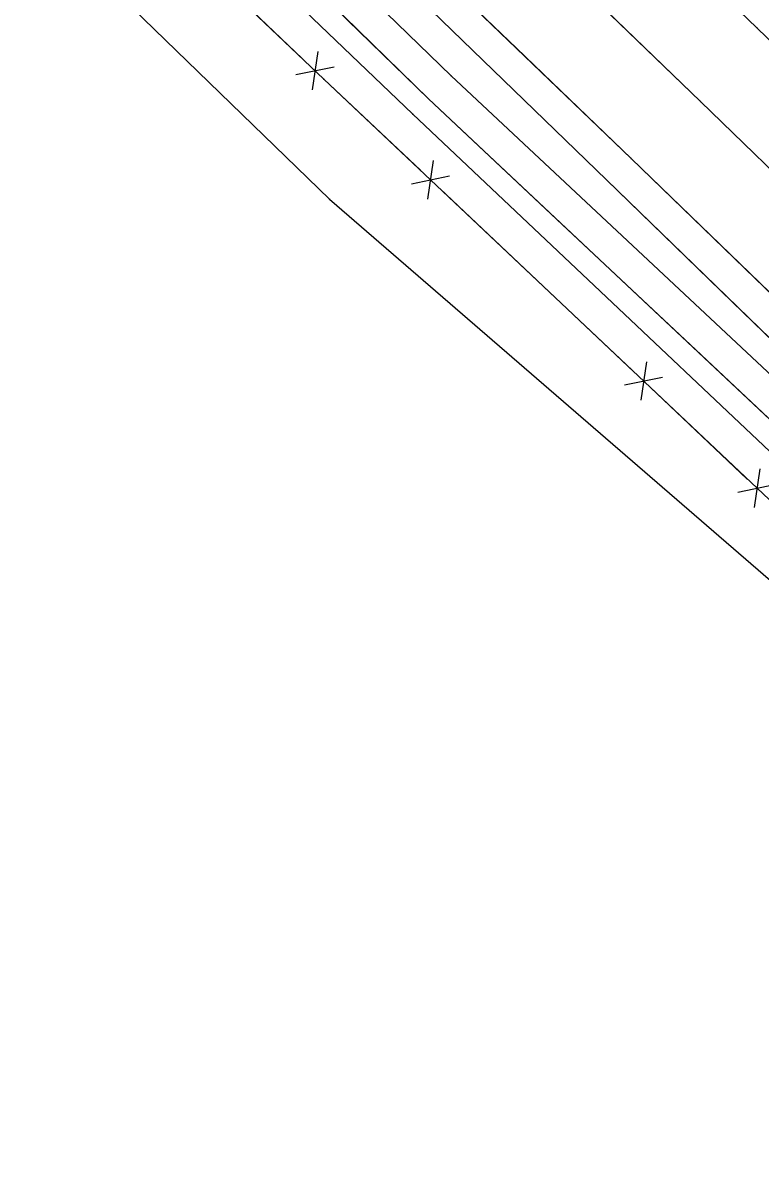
# Model space of a CAD drawing. Extents: x -99999 to 591807, y -99999 to 347168.
# Drawn here: x 588118.9 to 588213.6, y 346169.7 to 346318.1 of the extents above; entities that cross this region are included whole.
import ezdxf

# ---------------------------------------------------------------- set-up
doc = ezdxf.new("R2010")
doc.units = 0
for name, color, linetype in [('S_BREAKLINE', 7, 'Continuous'), ('S_DITCHLINE', 7, 'Continuous'), ('S_EDGE_PAVEMENT', 7, 'Continuous'), ('S_FENCE', 7, 'Continuous'), ('S_GRD_PT_SYM', 7, 'Continuous'), ('S_MSC_PT_SYM', 7, 'Continuous'), ('S_PAVEMENT_CROWN', 7, 'Continuous'), ('S_RDW_PT_SYM', 7, 'Continuous'), ('S_SHOULDER', 7, 'Continuous'), ('S_UTL_PT_SYM', 7, 'Continuous'), ('S_WATER_UTILITIES', 7, 'Continuous')]:
    doc.layers.add(name, color=color, linetype=linetype)

msp = doc.modelspace()

# ---------------------------------------------------------------- linework, layer by layer
at = {"layer": 'S_BREAKLINE'}
for points in [[(587985.01, 346494.14), (588043.41, 346436.28), (588108.56, 346374.61), (588173.85, 346311.36), (588242.38, 346247.25), (588302.7, 346186.99), (588369.16, 346122.22), (588383.21, 346097.17), (588432.31, 346045.45), (588485.71, 345983.72), (588533.05, 345919.6)], [(587978.95, 346487.85), (588038.25, 346431.02), (588103.62, 346368.92), (588168.93, 346306.43), (588238, 346241.18), (588296.13, 346179.85), (588360.54, 346112.54), (588377.94, 346092.95), (588425.83, 346037.79), (588477.63, 345977.56), (588525.63, 345916.46)]]:
    msp.add_lwpolyline(points, dxfattribs=at)
at = {"layer": 'S_DITCHLINE'}
for points in [[(587981.38, 346490.49), (588040.72, 346433.29), (588105.81, 346371.99), (588170.92, 346308.42), (588239.53, 346243.97), (588298.87, 346183.24), (588365.05, 346118.27), (588381.6, 346095.52), (588429.37, 346040.98), (588482.84, 345982.86), (588529.72, 345920.18), (588553, 345879.12), (588569.51, 345828.65), (588585.87, 345761.88), (588598.5, 345693.11), (588612.58, 345591.71), (588620.74, 345530.5), (588634.95, 345464.48), (588639.41, 345427.12), (588638.6, 345425.11)], [(588154.64, 346324.31), (588170.92, 346308.42), (588188.07, 346292.31), (588205.23, 346276.19), (588222.38, 346260.08), (588239.53, 346243.97), (588254.37, 346228.79), (588269.2, 346213.6), (588284.03, 346198.42), (588298.87, 346183.24), (588315.41, 346167), (588331.96, 346150.76), (588348.5, 346134.51), (588365.05, 346118.27), (588373.32, 346106.89)]]:
    msp.add_lwpolyline(points, dxfattribs=at)
at = {"layer": 'S_EDGE_PAVEMENT'}
for points in [[(588006.51, 346515.67), (588037.25, 346486.28), (588068.97, 346456.07), (588098.41, 346427.99), (588126.49, 346401.05), (588156.06, 346372.42), (588184.38, 346345.17), (588213.09, 346317.55), (588241.74, 346289.83), (588275.21, 346257.52), (588304.28, 346229.62), (588334.12, 346200.8), (588363.95, 346171.7), (588391.18, 346144.84), (588419.55, 346117.13), (588447.95, 346088.7), (588472.86, 346062.77), (588495.2, 346037.93), (588515.96, 346012.84), (588538.3, 345983.93), (588553.85, 345961.48), (588569.44, 345935.94), (588581.55, 345913.63)], [(587990.04, 346499.66), (588021.44, 346469.83), (588052.98, 346439.41), (588082.26, 346411.47), (588110.16, 346384.47), (588139.71, 346355.89), (588167.47, 346329.09), (588196.94, 346300.74), (588228.68, 346270.07), (588258.37, 346241.41), (588287.79, 346213.57), (588317.3, 346184.82), (588347.78, 346154.95), (588374.65, 346128.54), (588403.23, 346100.42), (588430.53, 346073), (588454.75, 346047.65), (588476.4, 346023.75), (588497.81, 345997.87), (588518.5, 345970.8), (588533.24, 345949.77), (588549.25, 345924.48)], [(588198.74, 346331.36), (588213.09, 346317.55), (588227.41, 346303.69), (588241.74, 346289.83), (588258.47, 346273.67), (588275.21, 346257.52), (588289.74, 346243.57), (588304.28, 346229.62), (588319.2, 346215.21), (588334.12, 346200.8), (588349.04, 346186.25), (588363.95, 346171.7), (588377.56, 346158.27)], [(588167.47, 346329.09), (588182.21, 346314.92), (588196.94, 346300.74), (588212.81, 346285.4), (588228.68, 346270.07), (588243.52, 346255.74), (588258.37, 346241.41), (588273.08, 346227.49), (588287.79, 346213.57), (588302.54, 346199.19), (588317.3, 346184.82), (588332.54, 346169.88), (588347.78, 346154.95), (588361.21, 346141.75), (588374.65, 346128.54)]]:
    msp.add_lwpolyline(points, dxfattribs=at)
at = {"layer": 'S_FENCE'}
for p, q in [((588103.64, 346362.26), (588157.5, 346310.95)), ((588156.73, 346314.51), (588155.98, 346309.56)), ((588153.9, 346311.54), (588158.8, 346312.53)), ((588157.5, 346310.95), (588241.34, 346231.77)), ((588171.54, 346300.5), (588170.81, 346295.56)), ((588168.72, 346297.53), (588173.62, 346298.53)), ((588198.89, 346274.67), (588198.16, 346269.73)), ((588196.08, 346271.7), (588200.97, 346272.7)), ((588213.46, 346260.92), (588212.73, 346255.97)), ((588210.64, 346257.94), (588215.54, 346258.95))]:
    msp.add_line(p, q, dxfattribs=at)
for points in [[(588122.81, 346344), (588154.75, 346313.56)], [(588157.5, 346310.95), (588169.93, 346299.2)], [(588172.42, 346296.86), (588197.28, 346273.37)], [(588199.42, 346271.36), (588211.85, 346259.62)]]:
    msp.add_lwpolyline(points, dxfattribs=at)
at = {"layer": 'S_GRD_PT_SYM'}
for points in [[(588173.85, 346311.36), (588173.89, 346311.39), (588173.85, 346311.36), (588173.82, 346311.39), (588173.85, 346311.36), (588173.82, 346311.32), (588173.85, 346311.36), (588173.89, 346311.32)], [(588170.92, 346308.42), (588170.95, 346308.46), (588170.92, 346308.42), (588170.88, 346308.46), (588170.92, 346308.42), (588170.89, 346308.39), (588170.92, 346308.42), (588170.96, 346308.39)], [(588168.93, 346306.43), (588168.96, 346306.46), (588168.93, 346306.43), (588168.89, 346306.46), (588168.93, 346306.43), (588168.9, 346306.39), (588168.93, 346306.43), (588168.97, 346306.39)]]:
    msp.add_lwpolyline(points, close=True, dxfattribs=at)
at = {"layer": 'S_MSC_PT_SYM'}
msp.add_lwpolyline([(588157.5, 346310.95), (588157.5, 346311), (588157.5, 346310.95), (588157.45, 346310.95), (588157.5, 346310.95), (588157.5, 346310.9), (588157.5, 346310.95), (588157.55, 346310.95)], dxfattribs=at)
at = {"layer": 'S_PAVEMENT_CROWN'}
for points in [[(587997.94, 346508.04), (588029.71, 346477.77), (588061.36, 346447.92), (588091.09, 346419.11), (588118.07, 346392.84), (588147.79, 346363.81), (588175.77, 346337.12), (588205.85, 346308.09), (588236.22, 346278.66), (588266.55, 346249.5), (588296.48, 346221.11), (588325.95, 346192.27), (588355.72, 346163.52), (588383.28, 346136.41), (588411.18, 346108.72), (588439.24, 346080.6), (588464.53, 346055.01), (588485.92, 346030.52), (588506.56, 346005.75), (588528.34, 345977.31), (588543.88, 345955.52), (588560.06, 345929.96), (588571.31, 345908.67)], [(588190.81, 346322.6), (588205.85, 346308.09), (588221.04, 346293.37), (588236.22, 346278.66), (588251.39, 346264.08), (588266.55, 346249.5), (588281.51, 346235.31), (588296.48, 346221.11), (588311.22, 346206.69), (588325.95, 346192.27), (588340.84, 346177.9), (588355.72, 346163.52), (588369.5, 346149.97), (588383.28, 346136.41)]]:
    msp.add_lwpolyline(points, dxfattribs=at)
at = {"layer": 'S_RDW_PT_SYM'}
for points in [[(588213.09, 346317.55), (588213.13, 346317.59), (588213.09, 346317.55), (588213.06, 346317.59), (588213.09, 346317.55), (588213.06, 346317.52), (588213.09, 346317.55), (588213.13, 346317.52)], [(588205.85, 346308.09), (588205.88, 346308.13), (588205.85, 346308.09), (588205.81, 346308.13), (588205.85, 346308.09), (588205.81, 346308.06), (588205.85, 346308.09), (588205.88, 346308.06)], [(588196.94, 346300.74), (588196.97, 346300.78), (588196.94, 346300.74), (588196.9, 346300.77), (588196.94, 346300.74), (588196.9, 346300.7), (588196.94, 346300.74), (588196.97, 346300.7)], [(588193.77, 346298.03), (588193.8, 346298.07), (588193.77, 346298.03), (588193.73, 346298.06), (588193.77, 346298.03), (588193.73, 346297.99), (588193.77, 346298.03), (588193.81, 346298)]]:
    msp.add_lwpolyline(points, close=True, dxfattribs=at)
at = {"layer": 'S_SHOULDER'}
for points in [[(587987.1, 346496.67), (588018.38, 346466.6), (588049.78, 346436.07), (588078.44, 346407.93), (588107.07, 346380.79), (588136.2, 346353.17), (588164.68, 346326.2), (588193.77, 346298.03), (588226.04, 346266.74), (588255.76, 346238.66), (588285.11, 346210.85), (588314.36, 346182.4), (588345, 346152.62), (588372.24, 346126.49), (588400.28, 346098.36), (588427.77, 346070.6), (588452.08, 346045.58), (588473.81, 346021.51), (588494.82, 345995.69), (588515.11, 345968.81), (588530.37, 345947.67), (588545.69, 345922.75)], [(588164.68, 346326.2), (588179.22, 346312.11), (588193.77, 346298.03), (588209.9, 346282.38), (588226.04, 346266.74), (588240.9, 346252.7), (588255.76, 346238.66), (588270.43, 346224.76), (588285.11, 346210.85), (588299.74, 346196.63), (588314.36, 346182.4), (588329.68, 346167.51), (588345, 346152.62), (588358.62, 346139.56), (588372.24, 346126.49)]]:
    msp.add_lwpolyline(points, dxfattribs=at)
at = {"layer": 'S_UTL_PT_SYM'}
msp.add_lwpolyline([(588158.22, 346295.54), (588158.22, 346295.59), (588158.22, 346295.54), (588158.17, 346295.54), (588158.22, 346295.54), (588158.22, 346295.49), (588158.22, 346295.54), (588158.27, 346295.54)], dxfattribs=at)
at = {"layer": 'S_WATER_UTILITIES'}
for p, q in [((588039.85, 346410.45), (588158.22, 346295.54)), ((588158.22, 346295.54), (588216.4, 346245.21))]:
    msp.add_line(p, q, dxfattribs=at)

doc.saveas('drawing.dxf')
